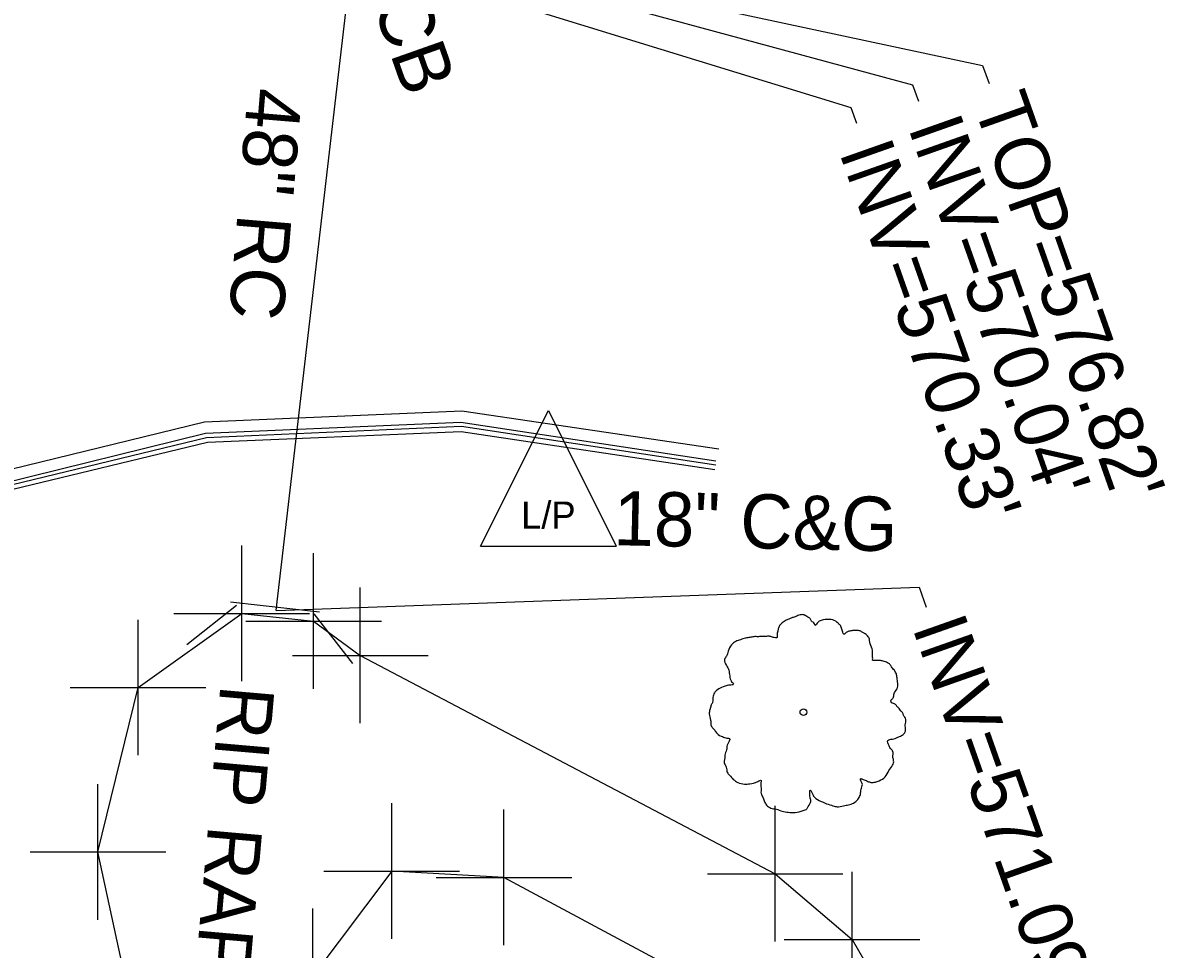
# Model space of a CAD drawing. Extents: x 2004847 to 2009016, y 1134161 to 1140101.
# Drawn here: x 2007601.4 to 2007685.6, y 1137902.6 to 1137970.9 of the extents above; entities that cross this region are included whole.
import ezdxf

# ---------------------------------------------------------------- set-up
doc = ezdxf.new("R2010")
doc.units = 0
for name, color, linetype in [('RD_EX_Bridge', 7, 'Continuous'), ('RD_EX_Curb', 7, 'Continuous'), ('RD_EX_DR_Inlet_txCode', 7, 'Continuous'), ('RD_EX_DR_Pipe', 7, 'Continuous'), ('RD_EX_DR_Pipe_txCode', 7, 'Continuous'), ('RD_EX_DV_Prop_txCode', 7, 'Continuous'), ('RD_EX_Misc', 7, 'Continuous'), ('RD_EX_Road', 7, 'Continuous'), ('RD_EX_UT', 7, 'Continuous'), ('RD_EX_VEG', 7, 'Continuous'), ('RD_Sketch3', 7, 'Continuous')]:
    doc.layers.add(name, color=color, linetype=linetype)

msp = doc.modelspace()

# ---------------------------------------------------------------- linework, layer by layer
at = {"layer": 'RD_EX_Bridge'}
for p, q in [((2007616.702, 1137928.253), (2007623.275, 1137927.504)), ((2007613.502, 1137925.092), (2007617.151, 1137928.006)), ((2007622.868, 1137927.368), (2007625.701, 1137923.686))]:
    msp.add_line(p, q, dxfattribs=at)
at = {"layer": 'RD_EX_Curb'}
for points in [[(2007599.764, 1137936.955), (2007614.876, 1137940.694), (2007633.705, 1137941.486), (2007652.501, 1137938.643)], [(2007599.828, 1137936.694), (2007614.938, 1137940.367), (2007633.742, 1137941.198), (2007652.487, 1137938.353)], [(2007599.964, 1137936.373), (2007615.016, 1137940.025), (2007633.715, 1137940.813), (2007652.43, 1137938.007)]]:
    msp.add_lwpolyline(points, dxfattribs=at)
at = {"layer": 'RD_EX_DR_Inlet_txCode'}
for points in [[(2007625.077, 1137977.884), (2007672.162, 1137967.807), (2007672.632, 1137966.475)], [(2007626.392, 1137977.39), (2007667.001, 1137966.375), (2007667.43, 1137965.159)], [(2007625.719, 1137976.004), (2007662.446, 1137964.701), (2007662.855, 1137963.544)], [(2007620.087, 1137927.609), (2007667.486, 1137929.323), (2007668.002, 1137927.861)]]:
    msp.add_lwpolyline(points, dxfattribs=at)
at = {"layer": 'RD_EX_DR_Pipe'}
msp.add_line((2007620.087, 1137927.609), (2007625.719, 1137976.004), dxfattribs=at)
at = {"layer": 'RD_EX_DV_Prop_txCode'}
for p, q in [((2007617.543, 1137922.389), (2007617.543, 1137932.389)), ((2007622.84, 1137921.83), (2007622.84, 1137931.83)), ((2007626.274, 1137919.29), (2007626.274, 1137929.29)), ((2007609.9, 1137916.927), (2007609.9, 1137926.927)), ((2007612.543, 1137927.389), (2007622.543, 1137927.389)), ((2007617.84, 1137926.83), (2007627.84, 1137926.83)), ((2007621.274, 1137924.29), (2007631.274, 1137924.29)), ((2007604.9, 1137921.927), (2007614.9, 1137921.927)), ((2007606.944, 1137904.801), (2007606.944, 1137914.801)), ((2007628.602, 1137903.387), (2007628.602, 1137913.387)), ((2007656.867, 1137903.189), (2007656.867, 1137913.189)), ((2007636.864, 1137902.924), (2007636.864, 1137912.924)), ((2007601.944, 1137909.801), (2007611.944, 1137909.801)), ((2007623.602, 1137908.387), (2007633.602, 1137908.387)), ((2007651.867, 1137908.189), (2007661.867, 1137908.189)), ((2007662.538, 1137898.333), (2007662.538, 1137908.333)), ((2007631.864, 1137907.924), (2007641.864, 1137907.924)), ((2007622.776, 1137895.63), (2007622.776, 1137905.63)), ((2007657.538, 1137903.333), (2007667.538, 1137903.333))]:
    msp.add_line(p, q, dxfattribs=at)
at = {"layer": 'RD_EX_Misc'}
msp.add_lwpolyline([(2007614.151, 1137869.159), (2007611.386, 1137873.169), (2007614.419, 1137875.162), (2007606.944, 1137909.801), (2007609.9, 1137921.927), (2007617.543, 1137927.389), (2007622.84, 1137926.83), (2007626.274, 1137924.29), (2007656.867, 1137908.189), (2007662.538, 1137903.333), (2007668.453, 1137893.061), (2007664.156, 1137890.352), (2007656.754, 1137897.247), (2007636.864, 1137907.924), (2007628.602, 1137908.387), (2007622.776, 1137900.63), (2007622.254, 1137877.485), (2007624.702, 1137871.19), (2007614.151, 1137869.159)], dxfattribs=at)
at = {"layer": 'RD_EX_Road'}
msp.add_lwpolyline([(2007599.395, 1137937.752), (2007614.792, 1137941.528), (2007633.765, 1137942.34), (2007652.708, 1137939.535)], dxfattribs=at)
at = {"layer": 'RD_EX_UT'}
for p, q in [((2007635.151, 1137932.362), (2007640.151, 1137942.362)), ((2007640.151, 1137942.362), (2007645.151, 1137932.362)), ((2007635.151, 1137932.362), (2007645.151, 1137932.362))]:
    msp.add_line(p, q, dxfattribs=at)
at = {"layer": 'RD_EX_VEG'}
for centre, radius in [((2007658.948, 1137920.105), 0.25), ((2007658.935, 1137920.086), 0.0001)]:
    msp.add_circle(centre, radius, dxfattribs=at)
for points in [[(2007659.08, 1137927.272), (2007658.78, 1137927.297), (2007658.455, 1137927.197), (2007658.205, 1137927.097), (2007657.98, 1137927.022), (2007657.756, 1137926.922), (2007657.456, 1137926.748), (2007657.231, 1137926.548), (2007657.106, 1137926.298), (2007657.056, 1137926.073), (2007657.006, 1137925.798), (2007657.006, 1137925.623), (2007656.881, 1137925.598), (2007656.731, 1137925.623), (2007656.481, 1137925.698), (2007656.231, 1137925.698), (2007655.981, 1137925.698), (2007655.631, 1137925.673), (2007655.282, 1137925.673), (2007655.007, 1137925.623), (2007654.682, 1137925.573), (2007654.307, 1137925.448), (2007653.957, 1137925.323), (2007653.657, 1137925.073), (2007653.407, 1137924.598), (2007653.282, 1137924.249), (2007653.133, 1137923.999), (2007653.282, 1137923.549), (2007653.457, 1137923.199), (2007653.482, 1137922.999), (2007653.557, 1137922.574), (2007653.657, 1137922.349), (2007653.782, 1137922.149), (2007653.707, 1137922.125), (2007653.332, 1137922.075), (2007653.033, 1137921.975), (2007652.608, 1137921.75), (2007652.383, 1137921.525), (2007652.283, 1137921.2), (2007652.258, 1137920.85), (2007652.158, 1137920.65), (2007652.083, 1137920.375), (2007652.058, 1137920.3), (2007652.008, 1137919.975), (2007652.108, 1137919.526), (2007652.133, 1137919.176), (2007652.258, 1137918.951), (2007652.408, 1137918.776), (2007652.583, 1137918.526), (2007652.983, 1137918.301), (2007653.307, 1137918.201), (2007653.507, 1137918.176), (2007653.332, 1137917.676), (2007653.282, 1137917.327), (2007653.158, 1137916.927), (2007653.158, 1137916.852), (2007653.108, 1137916.377), (2007653.257, 1137916.052), (2007653.332, 1137915.677), (2007653.507, 1137915.452), (2007653.782, 1137915.153), (2007654.107, 1137914.928), (2007654.607, 1137914.803), (2007655.007, 1137914.828), (2007655.582, 1137915.003), (2007655.831, 1137915.078), (2007655.806, 1137914.903), (2007655.831, 1137914.528), (2007655.831, 1137914.103), (2007655.981, 1137913.778), (2007656.081, 1137913.503), (2007656.231, 1137913.253), (2007656.556, 1137913.029), (2007656.956, 1137912.954), (2007657.381, 1137912.804), (2007657.831, 1137912.729), (2007658.33, 1137912.704), (2007658.93, 1137912.854), (2007659.205, 1137912.979), (2007659.305, 1137913.153), (2007659.505, 1137913.528), (2007659.455, 1137913.753), (2007659.48, 1137914.353), (2007659.58, 1137914.178), (2007659.755, 1137913.828), (2007660.254, 1137913.528), (2007660.654, 1137913.353), (2007661.129, 1137913.203), (2007661.429, 1137913.128), (2007661.904, 1137913.203), (2007662.279, 1137913.278), (2007662.653, 1137913.403), (2007662.953, 1137913.678), (2007663.128, 1137913.953), (2007663.178, 1137914.228), (2007663.253, 1137914.603), (2007663.303, 1137914.778)], [(2007663.303, 1137914.778), (2007663.228, 1137914.953), (2007663.178, 1137915.203), (2007663.253, 1137915.178), (2007663.428, 1137915.128), (2007663.703, 1137915.003), (2007663.928, 1137914.928), (2007664.253, 1137914.953), (2007664.528, 1137915.053), (2007664.977, 1137915.328), (2007665.252, 1137915.802), (2007665.527, 1137916.202), (2007665.602, 1137916.527), (2007665.552, 1137916.752), (2007665.527, 1137917.252), (2007665.327, 1137917.502), (2007665.277, 1137917.626), (2007665.177, 1137918.026), (2007665.252, 1137918.076), (2007665.527, 1137918.126), (2007665.902, 1137918.251), (2007666.177, 1137918.376), (2007666.402, 1137918.551), (2007666.477, 1137918.776), (2007666.452, 1137919.176), (2007666.502, 1137919.576), (2007666.427, 1137919.726), (2007666.327, 1137919.875), (2007666.252, 1137920.075), (2007666.102, 1137920.225), (2007666.002, 1137920.375), (2007665.902, 1137920.475), (2007665.777, 1137920.625), (2007665.602, 1137920.75), (2007665.452, 1137920.8), (2007665.402, 1137920.95), (2007665.552, 1137921.15), (2007665.602, 1137921.25), (2007665.627, 1137921.475), (2007665.852, 1137921.825), (2007665.902, 1137922.224), (2007665.852, 1137922.649), (2007665.802, 1137922.924), (2007665.652, 1137923.199), (2007665.452, 1137923.449), (2007665.327, 1137923.624), (2007665.152, 1137923.749), (2007664.827, 1137923.874), (2007664.578, 1137923.924), (2007664.228, 1137923.924), (2007664.028, 1137923.974), (2007664.053, 1137924.024), (2007664.053, 1137924.174), (2007664.053, 1137924.449), (2007663.978, 1137924.898), (2007663.828, 1137925.398), (2007663.828, 1137925.423), (2007663.728, 1137925.673), (2007663.503, 1137925.873), (2007663.328, 1137925.973), (2007663.128, 1137926.098), (2007662.878, 1137926.123), (2007662.578, 1137926.123), (2007662.304, 1137926.073), (2007662.104, 1137925.973), (2007661.929, 1137925.848), (2007661.854, 1137925.998), (2007661.754, 1137926.298), (2007661.704, 1137926.448), (2007661.554, 1137926.623), (2007661.329, 1137926.822), (2007660.879, 1137926.947), (2007660.254, 1137926.872), (2007659.955, 1137926.673), (2007659.805, 1137926.498), (2007659.755, 1137926.623), (2007659.555, 1137926.822), (2007659.455, 1137926.997), (2007659.28, 1137927.122), (2007659.13, 1137927.222), (2007659.03, 1137927.272)]]:
    msp.add_spline(points, degree=3, dxfattribs=at)

# ---------------------------------------------------------------- texts
at = {"layer": 'RD_EX_DR_Inlet_txCode'}
for s, height, p in [('CB', 4, (2007627.168, 1137972.343)), ("TOP=576.82'", 4.00001, (2007671.446, 1137964.932)), ("INV=570.04'", 4.00001, (2007666.642, 1137963.239)), ("INV=570.33'", 4.00001, (2007661.557, 1137961.421)), ("INV=571.09'", 4.00001, (2007666.951, 1137926.364))]:
    msp.add_text(s, height=height, rotation=289.44941, dxfattribs=at).set_placement(p)
at = {"layer": 'RD_EX_DR_Pipe_txCode'}
msp.add_text('48" RC', height=4, rotation=265.25334, dxfattribs=at).set_placement((2007618.008, 1137966.228))
at = {"layer": 'RD_EX_UT'}
msp.add_text('L/P', height=2, dxfattribs=at).set_placement((2007638.142, 1137933.643))
at = {"layer": 'RD_Sketch3'}
for s, rotation, p in [('18" C&G', 358.72637, (2007644.922, 1137932.427)), ('RIP RAP', 265.01392, (2007615.981, 1137922.187))]:
    msp.add_text(s, height=4, rotation=rotation, dxfattribs=at).set_placement(p)

doc.saveas('drawing.dxf')
